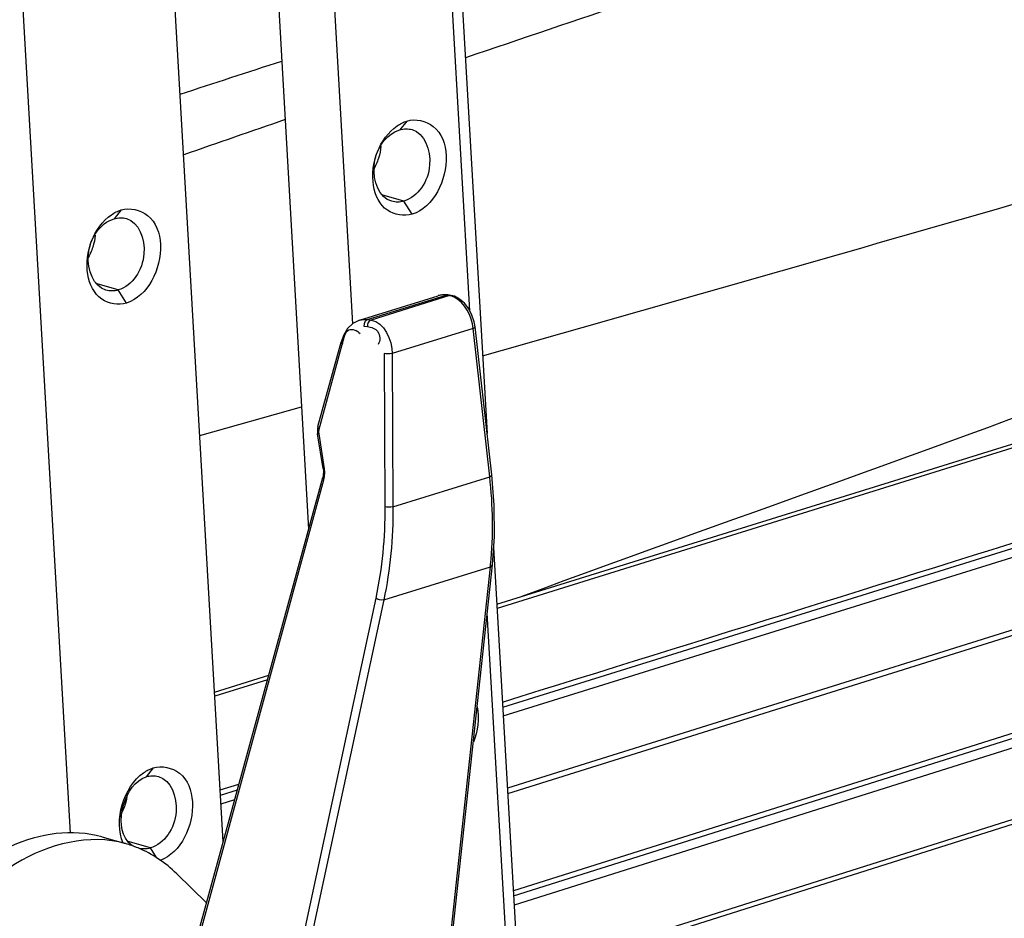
# Paper-space layout 'Sheet' of a CAD drawing. Header units: inches. Extents: x 0.2 to 10.8, y 0.2 to 8.3.
# Tile 324 of 545: x 5.688 to 5.962, y 6.819 to 7.07. Entities that reach past the tile are written whole.
import ezdxf

# ---------------------------------------------------------------- set-up
doc = ezdxf.new("R2010")
doc.units = ezdxf.units.IN
doc.header["$MEASUREMENT"] = 0
doc.layers.get('0').update_dxf_attribs({"lineweight": 5})
doc.layers.add('02___PRT_ALL_AXES', color=7, linetype='Continuous')

psp = doc.layouts.new('Sheet')

# ---------------------------------------------------------------- linework, layer by layer
at = {"color": 0, "linetype": 'ByBlock', "lineweight": -3}
for p, q in [((5.813286, 6.988736), (5.763358, 7.856436)), ((5.76608, 7.858391), (5.818086, 6.954572)), ((5.677227, 7.273215), (5.70197, 6.843199)), ((5.820823, 6.907005), (6.32806, 7.06484)), ((6.32766, 7.063538), (5.820889, 6.90585)), ((5.79572, 7.041644), (5.793789, 7.039189)), ((5.822474, 6.878307), (6.352762, 7.043686)), ((5.822613, 6.875889), (6.354189, 7.041415)), ((5.794931, 7.019342), (5.78874, 7.021101)), ((6.355435, 7.022294), (5.823771, 6.855772)), ((5.823857, 6.854269), (6.354707, 7.020748)), ((5.716129, 7.016874), (5.714198, 7.014419)), ((5.797213, 7.01569), (5.794931, 7.019342)), ((5.71534, 6.994572), (5.709149, 6.996331)), ((5.717622, 6.99092), (5.71534, 6.994572)), ((5.782587, 6.986165), (5.804472, 6.992976)), ((5.784821, 6.986333), (5.806705, 6.993143)), ((5.80765, 6.993008), (5.78578, 6.986202)), ((5.806705, 6.993143), (5.807124, 6.993179)), ((5.80765, 6.993008), (5.806705, 6.993143)), ((5.808069, 6.993043), (5.807125, 6.993178)), ((5.80765, 6.993008), (5.808069, 6.993043)), ((5.825501, 6.825695), (6.355986, 6.993273)), ((6.357456, 6.990994), (5.825646, 6.82318)), ((5.783809, 6.984513), (5.784768, 6.984383)), ((5.784821, 6.986333), (5.78578, 6.986202)), ((5.819384, 6.943022), (5.814738, 6.984346)), ((5.814201, 6.983868), (5.791687, 6.976861)), ((5.818847, 6.942544), (5.814201, 6.983868)), ((5.770996, 6.956496), (5.777433, 6.980074)), ((5.771334, 6.955804), (5.777772, 6.979382)), ((5.789429, 6.97689), (5.789618, 6.934179)), ((5.791687, 6.976861), (5.791876, 6.934151)), ((5.82678, 6.803472), (6.358582, 6.971882)), ((6.357856, 6.970309), (5.826858, 6.802107)), ((5.73809, 6.954001), (5.766422, 6.961992)), ((5.770902, 6.954493), (5.771279, 6.954468)), ((5.77241, 6.944787), (5.770902, 6.954493)), ((5.771236, 6.954932), (5.771334, 6.955804)), ((5.771279, 6.954468), (5.771236, 6.954932)), ((5.772787, 6.944762), (5.771279, 6.954468)), ((5.77241, 6.944787), (5.772787, 6.944762)), ((5.731341, 6.792266), (5.772318, 6.942337)), ((5.73168, 6.791574), (5.772657, 6.941645)), ((5.772657, 6.941645), (5.772841, 6.942616)), ((5.791876, 6.934151), (5.818847, 6.942544)), ((6.162682, 6.933587), (5.825421, 6.827093)), ((5.819914, 6.922798), (5.830788, 6.73381)), ((5.789318, 6.908213), (5.81903, 6.91746)), ((5.804094, 6.778823), (5.81903, 6.91746)), ((5.804652, 6.779382), (5.819588, 6.918019)), ((5.787081, 6.908674), (5.756226, 6.765082)), ((5.789318, 6.908213), (5.758464, 6.764622)), ((5.82778, 6.736839), (5.818132, 6.904509)), ((5.742202, 6.882538), (5.757271, 6.887228)), ((5.75692, 6.885943), (5.742268, 6.881384)), ((5.725076, 6.861383), (5.723145, 6.858928)), ((5.743772, 6.855241), (5.74898, 6.856863)), ((5.743856, 6.853789), (5.748539, 6.855249)), ((5.743993, 6.851409), (5.747815, 6.852599)), ((5.724287, 6.839082), (5.718095, 6.840841)), ((5.725974, 6.836382), (5.724287, 6.839082))]:
    psp.add_line(p, q, dxfattribs=at)
for points in [[(5.807124, 6.993178), (5.80598, 6.993239), (5.804512, 6.992988)], [(5.814738, 6.984346), (5.814495, 6.98572), (5.813881, 6.987589), (5.812977, 6.989332), (5.811824, 6.990851), (5.81046, 6.992053), (5.808995, 6.992814), (5.808071, 6.993043)], [(5.782555, 6.986155), (5.780702, 6.985219), (5.779238, 6.983796), (5.778089, 6.981895), (5.777433, 6.980073)], [(5.784821, 6.986333), (5.784396, 6.986087), (5.784057, 6.985659), (5.783852, 6.985109), (5.783809, 6.984513)], [(5.78578, 6.986202), (5.785355, 6.985956), (5.785016, 6.985528), (5.784811, 6.984978), (5.784768, 6.984383)], [(5.814201, 6.983868), (5.814577, 6.984073), (5.814736, 6.984292), (5.814738, 6.984346)], [(5.777433, 6.980073), (5.777425, 6.980037), (5.777489, 6.979714), (5.777772, 6.979382)], [(5.791687, 6.976861), (5.791146, 6.97678), (5.790526, 6.976758), (5.789924, 6.976796), (5.789429, 6.97689)], [(5.770996, 6.956497), (5.770893, 6.956012), (5.77085, 6.954974), (5.770902, 6.954493)], [(5.770987, 6.95646), (5.771051, 6.956136), (5.771334, 6.955804)], [(5.77241, 6.944787), (5.772486, 6.944044), (5.772431, 6.942877), (5.772318, 6.942338)], [(5.772841, 6.942616), (5.772886, 6.943679), (5.772787, 6.944762)], [(5.818847, 6.942544), (5.819224, 6.942749), (5.819382, 6.942968), (5.819384, 6.943022)], [(5.819588, 6.918019), (5.820124, 6.925878), (5.820054, 6.934563), (5.819384, 6.943022)], [(5.772318, 6.942337), (5.77231, 6.9423), (5.772374, 6.941977), (5.772657, 6.941645)], [(5.791876, 6.934151), (5.791335, 6.93407), (5.790716, 6.934047), (5.790113, 6.934085), (5.789618, 6.934179)], [(5.81903, 6.91746), (5.819419, 6.917695), (5.819588, 6.918019)], [(5.789318, 6.908213), (5.788779, 6.90816), (5.788163, 6.908229), (5.787566, 6.90841), (5.787081, 6.908674)]]:
    psp.add_lwpolyline(points, dxfattribs=at)
for centre, radius, start, end in [((11.766709, -10.446168), 18.490471, 108.4812754, 108.7862608), ((3.347954, 14.418664), 7.745734, 287.930778, 288.1506426), ((8.573625, -1.101724), 8.615515, 109.0483571, 109.2470657), ((-4.095101, 41.951897), 36.35304, 285.8224912, 286.1132891), ((5.722756, 6.927921), 0.096841, 353.79841, 354.14405)]:
    psp.add_arc(centre, radius, start, end, dxfattribs=at)
for points, knots in [([(5.793038, 7.040286), (5.793463, 7.040583), (5.794323, 7.041109), (5.795255, 7.041499), (5.79572, 7.041644)], [0, 0, 0, 0, 0.5155584, 1, 1, 1, 1]), ([(5.79572, 7.041644), (5.798124, 7.042392), (5.80461, 7.040883), (5.808725, 7.028707), (5.803207, 7.017556), (5.797213, 7.01569)], [0, 0, 0, 0, 0.214205, 0.4660738, 1, 1, 1, 1]), ([(5.797213, 7.01569), (5.795001, 7.015002), (5.789205, 7.015967), (5.784217, 7.026831), (5.788158, 7.036865), (5.793038, 7.040286)], [0, 0, 0, 0, 0.2123697, 0.453669, 1, 1, 1, 1]), ([(5.791524, 7.019283), (5.788006, 7.020273), (5.784413, 7.030142), (5.789848, 7.037962), (5.793789, 7.039189)], [0, 0, 0, 0, 0.4696038, 1, 1, 1, 1]), ([(5.793789, 7.039189), (5.794343, 7.039361), (5.795493, 7.03955), (5.79665, 7.039401), (5.797196, 7.039247)], [0, 0, 0, 0, 0.5054456, 1, 1, 1, 1]), ([(5.797196, 7.039247), (5.800714, 7.038258), (5.804308, 7.028388), (5.798873, 7.020569), (5.794931, 7.019342)], [0, 0, 0, 0, 0.4696038, 1, 1, 1, 1]), ([(5.713447, 7.015516), (5.713872, 7.015813), (5.714732, 7.016339), (5.715664, 7.016729), (5.716129, 7.016874)], [0, 0, 0, 0, 0.5155584, 1, 1, 1, 1]), ([(5.716129, 7.016874), (5.718533, 7.017622), (5.725019, 7.016113), (5.729134, 7.003937), (5.723616, 6.992786), (5.717622, 6.99092)], [0, 0, 0, 0, 0.214205, 0.4660738, 1, 1, 1, 1]), ([(5.794931, 7.019342), (5.794377, 7.01917), (5.793227, 7.018981), (5.792071, 7.01913), (5.791524, 7.019283)], [0, 0, 0, 0, 0.5054456, 1, 1, 1, 1]), ([(5.717622, 6.99092), (5.71541, 6.990232), (5.709614, 6.991197), (5.704626, 7.002061), (5.708567, 7.012095), (5.713447, 7.015516)], [0, 0, 0, 0, 0.2123697, 0.453669, 1, 1, 1, 1]), ([(5.711933, 6.994514), (5.708415, 6.995503), (5.704822, 7.005372), (5.710257, 7.013192), (5.714198, 7.014419)], [0, 0, 0, 0, 0.4696038, 1, 1, 1, 1]), ([(5.714198, 7.014419), (5.714752, 7.014591), (5.715902, 7.01478), (5.717059, 7.014631), (5.717605, 7.014477)], [0, 0, 0, 0, 0.5054456, 1, 1, 1, 1]), ([(5.717605, 7.014477), (5.721123, 7.013488), (5.724717, 7.003619), (5.719281, 6.995799), (5.71534, 6.994572)], [0, 0, 0, 0, 0.4696038, 1, 1, 1, 1]), ([(5.71534, 6.994572), (5.714786, 6.9944), (5.713636, 6.994211), (5.71248, 6.99436), (5.711933, 6.994514)], [0, 0, 0, 0, 0.5054456, 1, 1, 1, 1]), ([(5.806705, 6.993143), (5.806333, 6.993196), (5.80559, 6.99323), (5.804857, 6.993097), (5.804511, 6.99299)], [0, 0, 0, 0, 0.5092661, 1, 1, 1, 1]), ([(5.808018, 6.992934), (5.807956, 6.99295), (5.807834, 6.992978), (5.807711, 6.993), (5.80765, 6.993008)], [0, 0, 0, 0, 0.5059811, 1, 1, 1, 1]), ([(5.808906, 6.992597), (5.80876, 6.99267), (5.808469, 6.992798), (5.808167, 6.992896), (5.808018, 6.992934)], [0, 0, 0, 0, 0.5140604, 1, 1, 1, 1]), ([(5.782558, 6.986139), (5.78292, 6.986253), (5.783673, 6.986404), (5.784442, 6.986384), (5.784821, 6.986333)], [0, 0, 0, 0, 0.4979271, 1, 1, 1, 1]), ([(5.784768, 6.984383), (5.785825, 6.984238), (5.788301, 6.983417), (5.788392, 6.980405), (5.787737, 6.979421)], [0, 0, 0, 0, 0.4743132, 1, 1, 1, 1]), ([(5.77792, 6.979907), (5.778284, 6.981164), (5.778695, 6.984493), (5.782039, 6.983296), (5.782707, 6.982439)], [0, 0, 0, 0, 0.5463876, 1, 1, 1, 1]), ([(5.777772, 6.979382), (5.777796, 6.979468), (5.777844, 6.979644), (5.777894, 6.979819), (5.77792, 6.979907)], [0, 0, 0, 0, 0.494019, 1, 1, 1, 1]), ([(5.722394, 6.860025), (5.722818, 6.860323), (5.723679, 6.860848), (5.724611, 6.861239), (5.725076, 6.861383)], [0, 0, 0, 0, 0.5155584, 1, 1, 1, 1]), ([(5.725076, 6.861383), (5.727452, 6.862123), (5.733837, 6.860702), (5.738088, 6.848688), (5.732822, 6.837734), (5.726967, 6.835566)], [0, 0, 0, 0, 0.2137377, 0.4638215, 1, 1, 1, 1]), ([(5.723145, 6.858928), (5.723699, 6.859101), (5.724849, 6.859289), (5.726006, 6.859141), (5.726552, 6.858987)], [0, 0, 0, 0, 0.5054456, 1, 1, 1, 1]), ([(5.726552, 6.858987), (5.73007, 6.857997), (5.733664, 6.848128), (5.728228, 6.840308), (5.724287, 6.839082)], [0, 0, 0, 0, 0.4696038, 1, 1, 1, 1]), ([(5.719846, 6.839424), (5.719502, 6.839597), (5.718837, 6.840019), (5.71827, 6.840566), (5.71801, 6.840866)], [0, 0, 0, 0, 0.4922437, 1, 1, 1, 1]), ([(5.724287, 6.839082), (5.723733, 6.838909), (5.722583, 6.838721), (5.721427, 6.838869), (5.72088, 6.839023)], [0, 0, 0, 0, 0.5054456, 1, 1, 1, 1])]:
    psp.add_open_spline(points, degree=3, knots=knots, dxfattribs=at)
for points in [[(5.814201, 6.983868), (5.813858, 6.987254), (5.811954, 6.991084), (5.808906, 6.992597)], [(5.78578, 6.986202), (5.78943, 6.985702), (5.791631, 6.980545), (5.791687, 6.976861)], [(5.822391, 6.879739), (5.934366, 6.914635), (6.046342, 6.949527), (6.158315, 6.984427)], [(6.016107, 6.978535), (5.953929, 6.953831), (5.890499, 6.932399), (5.827757, 6.909163)], [(5.819091, 6.918041), (5.819925, 6.926166), (5.819752, 6.934426), (5.818847, 6.942544)], [(5.789618, 6.934179), (5.789656, 6.925636), (5.788876, 6.917027), (5.787081, 6.908674)], [(5.791876, 6.934151), (5.791922, 6.925463), (5.791136, 6.916708), (5.789318, 6.908213)], [(5.815355, 6.878442), (5.815996, 6.875183), (5.815571, 6.871601), (5.814295, 6.868534)], [(5.71801, 6.840866), (5.713914, 6.845598), (5.717169, 6.857068), (5.723145, 6.858928)], [(5.716698, 6.840453), (5.714021, 6.846698), (5.71683, 6.856125), (5.722394, 6.860025)]]:
    psp.add_open_spline(points, degree=3, dxfattribs=at)
at = {"layer": '02___PRT_ALL_AXES', "color": 0, "linetype": 'ByBlock', "lineweight": -3}
for p, q in [((5.753659, 7.1838), (5.768382, 6.927922)), ((5.769455, 7.179313), (5.780627, 6.985146)), ((5.744602, 6.840829), (5.725905, 7.165759)), ((5.710774, 6.842175), (5.717356, 6.840305)), ((5.739955, 6.823811), (5.73164, 6.831907))]:
    psp.add_line(p, q, dxfattribs=at)
for points, knots in [([(5.788503, 7.034644), (5.78844, 7.033502), (5.787951, 7.031198), (5.786982, 7.029066), (5.786385, 7.028046)], [0, 0, 0, 0, 0.4918251, 1, 1, 1, 1]), ([(5.708912, 7.009874), (5.708849, 7.008733), (5.70836, 7.006428), (5.707391, 7.004296), (5.706794, 7.003276)], [0, 0, 0, 0, 0.4918251, 1, 1, 1, 1]), ([(5.717859, 6.854384), (5.717796, 6.853242), (5.717306, 6.850938), (5.716338, 6.848805), (5.715741, 6.847786)], [0, 0, 0, 0, 0.4918251, 1, 1, 1, 1]), ([(5.710774, 6.842175), (5.702642, 6.844485), (5.689794, 6.842645), (5.67993, 6.836504), (5.67737, 6.83461)], [0, 0, 0, 0, 0.7263594, 1, 1, 1, 1]), ([(5.717356, 6.840305), (5.707375, 6.84314), (5.681832, 6.836718), (5.659632, 6.805393), (5.652404, 6.767179), (5.661943, 6.741385), (5.670276, 6.733272)], [0, 0, 0, 0, 0.215276, 0.4790123, 0.7586842, 1, 1, 1, 1]), ([(5.72089, 6.839073), (5.720313, 6.839313), (5.719146, 6.839758), (5.717955, 6.840135), (5.717356, 6.840305)], [0, 0, 0, 0, 0.5003875, 1, 1, 1, 1])]:
    psp.add_open_spline(points, degree=3, knots=knots, dxfattribs=at)
psp.add_open_spline([(5.73164, 6.831907), (5.728555, 6.834911), (5.724867, 6.837421), (5.72089, 6.839073)], degree=3, dxfattribs=at)

doc.saveas('drawing.dxf')
